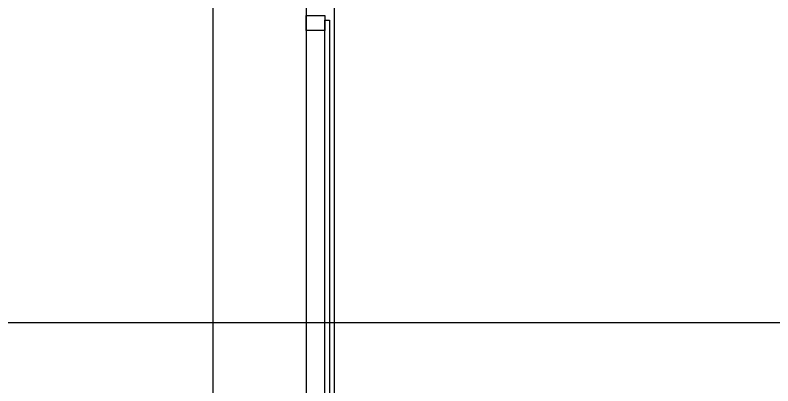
# Model space of a CAD drawing. Extents: x -264222 to -263592, y -1242345 to -1242048.
# Drawn here: x -263796.603 to -263792.541, y -1242149.17 to -1242147.185 of the extents above; entities that cross this region are included whole.
import ezdxf

# ---------------------------------------------------------------- set-up
doc = ezdxf.new("R2010")
doc.units = 0
doc.layers.add('HESCON_OSI_STAVBY_KFA', color=7, linetype='Continuous')
doc.layers.add('KFA_2D_SITUACIA_DSP', color=7, linetype='Continuous')

msp = doc.modelspace()

# ---------------------------------------------------------------- linework, layer by layer
at = {"layer": 'HESCON_OSI_STAVBY_KFA'}
msp.add_line((-263795.5428, -1242083.2372), (-263795.5428, -1242246.7072), dxfattribs=at)
at = {"layer": 'KFA_2D_SITUACIA_DSP'}
for p, q in [((-263795.0428, -1242101.7691), (-263795.0428, -1242226.9954)), ((-263795.0427, -1242147.2673), (-263795.0427, -1242147.1873)), ((-263795.0427, -1242147.1873), (-263794.9427, -1242147.1873)), ((-263794.9427, -1242147.1873), (-263794.9427, -1242147.2273)), ((-263794.9427, -1242149.3123), (-263794.9427, -1242147.2123)), ((-263794.9427, -1242147.2123), (-263794.9177, -1242147.2123)), ((-263794.9177, -1242147.2123), (-263794.9177, -1242149.3123)), ((-263794.9427, -1242147.2273), (-263794.9427, -1242147.2673)), ((-263794.9427, -1242147.2673), (-263795.0427, -1242147.2673)), ((-263788.8928, -1242148.8322), (-263800.5928, -1242148.8322))]:
    msp.add_line(p, q, dxfattribs=at)
msp.add_lwpolyline([(-263794.8928, -1242227.3822), (-263808.9678, -1242241.4572), (-263894.9678, -1242241.4572), (-263909.0428, -1242227.3822), (-263909.0428, -1242196.3327), (-263914.1428, -1242196.3327), (-263914.1428, -1242132.4327), (-263909.0428, -1242132.4327), (-263909.0428, -1242101.3822), (-263894.9678, -1242087.3072), (-263808.9678, -1242087.3072), (-263794.8928, -1242101.3822), (-263794.8928, -1242227.3822)], dxfattribs=at)

doc.saveas('drawing.dxf')
